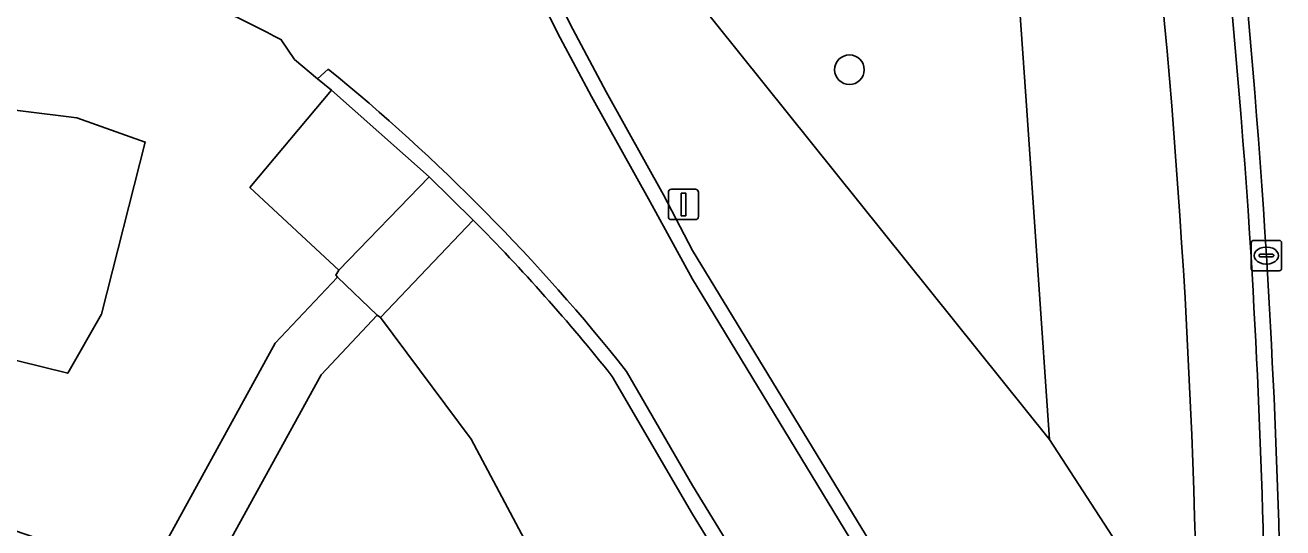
# Model space of a CAD drawing. Extents: x 155018 to 156648, y 383979 to 385733.
# Drawn here: x 155978 to 156019.46, y 384667.61 to 384684.19 of the extents above; entities that cross this region are included whole.
import ezdxf

# ---------------------------------------------------------------- set-up
doc = ezdxf.new("R2010")
doc.units = 0
for name, color, linetype in [('IMGEO_Berm_groen', 7, 'Continuous'), ('IMGEO_Berm_open', 7, 'Continuous'), ('IMGEO_Boom', 7, 'Continuous'), ('IMGEO_Fietspad_gesloten', 7, 'Continuous'), ('IMGEO_Groenvoorziening', 7, 'Continuous'), ('IMGEO_Kolk', 7, 'Continuous'), ('IMGEO_Lichtmast', 7, 'Continuous'), ('IMGEO_Rijbaan_lokaal_open', 7, 'Continuous'), ('IMGEO_Rijbaan_regionaal_gesloten', 7, 'Continuous'), ('IMGEO_Voetpad_op_trap', 7, 'Continuous'), ('IMGEO_Voetpad_open', 7, 'Continuous')]:
    doc.layers.add(name, color=color, linetype=linetype)

msp = doc.modelspace()

# ---------------------------------------------------------------- linework, layer by layer
at = {"layer": 'IMGEO_Berm_groen'}
for centre, radius, start, end in [((155725.682, 384657.837), 293.33, 3.65677, 8.45527), ((155748.536, 384659.813), 268.141, 0.58056, 6.77203), ((155727.834, 384659.212), 291.097, 359.89698, 3.41355), ((155954.106, 384601.897), 69.729, 66.48486, 74.68669)]:
    msp.add_arc(centre, radius, start, end, dxfattribs=at)
at = {"layer": 'IMGEO_Berm_open'}
msp.add_lwpolyline([(156014.132, 384652.538), (156014.509, 384652.935), (156000, 384676.751), (155999.04, 384678.595), (155997.151, 384681.989), (155996.057, 384684.053), (155994.133, 384687.845), (155993.687, 384687.638), (155995.641, 384683.763), (155996.676, 384681.831), (155998.606, 384678.363), (156000, 384675.81)], close=True, dxfattribs=at)
for points in [[(155987.994, 384682.737), (155987.643, 384682.411), (155988.099, 384682.037), (155991.323, 384679.179), (155992.773, 384677.76)], [(156010.687, 384650.616), (156011.18, 384650.755), (156000, 384669.011), (155997.828, 384672.77)], [(155997.356, 384672.603), (156000, 384668.059), (156010.687, 384650.616)]]:
    msp.add_lwpolyline(points, dxfattribs=at)
for centre, radius, start, end in [((155946.717, 384632.176), 65.27, 38.45777, 50.77255), ((155947.177, 384632.624), 64.159, 38.54525, 44.70942)]:
    msp.add_arc(centre, radius, start, end, dxfattribs=at)
at = {"layer": 'IMGEO_Boom'}
msp.add_circle((156005.174, 384682.717), 0.489, dxfattribs=at)
at = {"layer": 'IMGEO_Fietspad_gesloten'}
for points in [[(156014.132, 384652.538), (156000, 384675.81), (155998.606, 384678.363), (155996.676, 384681.831), (155995.641, 384683.763), (155993.687, 384687.638), (155994.133, 384687.845), (155993.205, 384689.513), (155992.84, 384689.661)], [(155986.447, 384683.696), (155986.886, 384683.051), (155987.643, 384682.411), (155987.994, 384682.737)], [(155997.828, 384672.77), (156000, 384669.011), (156011.18, 384650.755)]]:
    msp.add_lwpolyline(points, dxfattribs=at)
for centre, radius, start, end in [((155972.868, 384658.869), 28.298, 61.3235, 78.8522), ((155946.717, 384632.176), 65.27, 38.45777, 50.77255)]:
    msp.add_arc(centre, radius, start, end, dxfattribs=at)
at = {"layer": 'IMGEO_Groenvoorziening'}
for points in [[(156003.608, 384739.292), (155990.36, 384742.868), (155985.138, 384728.923), (155987.179, 384720.593), (155987.689, 384722.149), (155988.117, 384723.455), (155990.955, 384732.109), (155992.934, 384738.144), (156001.683, 384735.791), (156008.741, 384705.668), (156010.498, 384688.9), (156010.997, 384681.694), (156011.771, 384670.519), (156014.398, 384666.48), (156015.535, 384664.417), (156016.663, 384662.53)], [(156013.968, 384666.258), (156014.398, 384666.48), (156011.771, 384670.519), (156000, 384685.211), (155997.381, 384689.417), (155994.133, 384687.845), (155996.057, 384684.053), (155997.151, 384681.989), (155999.04, 384678.595), (156000, 384676.751), (156014.509, 384652.935), (156014.809, 384653.32)], [(155988.303, 384675.873), (155988.241, 384675.94), (155988.347, 384676.106), (155985.414, 384678.827), (155988.099, 384682.037), (155987.643, 384682.411), (155986.886, 384683.051), (155986.447, 384683.696)], [(155974.298, 384681.795), (155979.71, 384681.135), (155981.963, 384680.332), (155980.518, 384674.659), (155979.409, 384672.706), (155968.076, 384675.501), (155957.593, 384677.224)], [(155957.593, 384677.224), (155968.076, 384675.501), (155979.409, 384672.706), (155980.518, 384674.659), (155981.963, 384680.332), (155979.71, 384681.135), (155974.298, 384681.795)], [(155992.773, 384677.76), (155989.712, 384674.544), (155992.7, 384670.532), (155995.096, 384666.023), (155994.604, 384665.594), (155999.161, 384657.287), (156000, 384655.679)], [(155981.927, 384665.835), (155986.245, 384673.696), (155988.303, 384675.873)], [(156000, 384654.761), (155998.722, 384657.024), (155999.161, 384657.287), (155994.604, 384665.594), (155995.096, 384666.023), (155992.7, 384670.532), (155989.712, 384674.544), (155989.609, 384674.618), (155987.757, 384672.654), (155983.597, 384665.081)], [(156000, 384668.059), (155997.356, 384672.603)], [(156010.124, 384650.513), (156010.687, 384650.616), (156000, 384668.059)]]:
    msp.add_lwpolyline(points, dxfattribs=at)
for points in [[(156001.683, 384735.791), (155992.934, 384738.144), (155990.955, 384732.109), (155988.117, 384723.455), (155987.689, 384722.149), (155990.589, 384715.49), (155997.27, 384730.889), (156004.162, 384706.442), (156006.109, 384696.044), (156005.888, 384688.61), (155998.542, 384689.097), (155993.022, 384702.105), (155997.381, 384689.417), (156000, 384685.211), (156011.771, 384670.519), (156010.997, 384681.694), (156010.498, 384688.9), (156008.741, 384705.668)], [(155991.323, 384679.179), (155988.099, 384682.037), (155985.414, 384678.827), (155988.347, 384676.106)]]:
    msp.add_lwpolyline(points, close=True, dxfattribs=at)
for centre, radius, start, end in [((155748.536, 384659.813), 268.141, 0.58056, 6.77203), ((155972.868, 384658.869), 28.298, 61.3235, 78.8522), ((155947.177, 384632.624), 64.159, 38.54525, 44.70942), ((155954.106, 384601.897), 69.729, 66.48486, 74.68669)]:
    msp.add_arc(centre, radius, start, end, dxfattribs=at)
at = {"layer": 'IMGEO_Kolk'}
for p, q in [((156018.417, 384676.161), (156018.417, 384677.013)), ((156018.492, 384677.087), (156019.344, 384677.087)), ((156018.905, 384676.867), (156018.93, 384676.867)), ((156019.418, 384677.013), (156019.418, 384676.161)), ((156018.676, 384676.581), (156018.676, 384676.593)), ((156019.114, 384676.544), (156018.716, 384676.544)), ((156018.719, 384676.63), (156019.117, 384676.63)), ((156019.16, 384676.593), (156019.16, 384676.581)), ((156019.344, 384676.087), (156018.492, 384676.087)), ((156018.928, 384676.307), (156018.903, 384676.307))]:
    msp.add_line(p, q, dxfattribs=at)
for points in [[(156018.417, 384676.161), (156018.417, 384677.013)], [(156018.492, 384677.087), (156019.344, 384677.087)], [(156019.418, 384677.013), (156019.418, 384676.161)], [(156019.344, 384676.087), (156018.492, 384676.087)]]:
    msp.add_lwpolyline(points, dxfattribs=at)
for centre, radius, start, end in [((156018.494, 384677.011), 0.0765, 91.552, 178.448), ((156018.494, 384677.011), 0.0765, 91.552, 178.448), ((156019.342, 384677.011), 0.0765, 1.552, 88.448), ((156019.342, 384677.011), 0.0765, 1.552, 88.448), ((156018.716, 384676.59), 0.0403, 85.8775, 175.7526), ((156018.713, 384676.58), 0.0366, 178.938, 274.7102), ((156019.117, 384676.587), 0.043, 264.8664, 352.4533), ((156019.121, 384676.592), 0.0386, 1.7309, 96.639), ((156018.494, 384676.163), 0.0765, 181.552, 268.448), ((156018.494, 384676.163), 0.0765, 181.552, 268.448), ((156019.342, 384676.163), 0.0765, 271.552, 358.448), ((156019.342, 384676.163), 0.0765, 271.552, 358.448)]:
    msp.add_arc(centre, radius, start, end, dxfattribs=at)
for centre, major_axis, ratio, start_param, end_param in [((156018.904, 384676.587), (-0.387, 0.002), 0.722429, 4.712389, 7.853982), ((156018.929, 384676.587), (-0.39, 0.002), 0.717154, 1.570796, 4.712389)]:
    msp.add_ellipse(centre, major_axis=major_axis, ratio=ratio, start_param=start_param, end_param=end_param, dxfattribs=at)
at = {"layer": 'IMGEO_Lichtmast'}
for p, q in [((155999.206, 384677.875), (155999.206, 384678.675)), ((155999.206, 384678.675), (155999.206, 384677.875)), ((155999.306, 384678.775), (156000.096, 384678.775)), ((156000.096, 384678.775), (155999.306, 384678.775)), ((156000.196, 384678.675), (156000.196, 384677.875)), ((156000.196, 384677.875), (156000.196, 384678.675)), ((156000.096, 384677.775), (155999.306, 384677.775)), ((155999.306, 384677.775), (156000.096, 384677.775))]:
    msp.add_line(p, q, dxfattribs=at)
msp.add_lwpolyline([(155999.626, 384678.65), (155999.776, 384678.65), (155999.776, 384677.9), (155999.626, 384677.9), (155999.626, 384678.65)], dxfattribs=at)
for centre, start, end in [((155999.306, 384678.675), 90, 180), ((155999.306, 384678.675), 90, 180), ((156000.096, 384678.675), 0, 90), ((156000.096, 384678.675), 360, 90), ((155999.306, 384677.875), 180, 270), ((155999.306, 384677.875), 180, 270), ((156000.096, 384677.875), 270, 0), ((156000.096, 384677.875), 270, 0)]:
    msp.add_arc(centre, 0.1, start, end, dxfattribs=at)
at = {"layer": 'IMGEO_Rijbaan_lokaal_open'}
for centre, radius, start, end in [((155725.682, 384657.837), 293.33, 3.65677, 8.45527), ((155740.692, 384659.43), 278.756, 3.52868, 8.59211), ((155727.834, 384659.212), 291.097, 359.89698, 3.41355), ((155733.531, 384658.998), 285.929, 359.759, 3.52686)]:
    msp.add_arc(centre, radius, start, end, dxfattribs=at)
at = {"layer": 'IMGEO_Rijbaan_regionaal_gesloten'}
for centre, radius, start, end in [((155740.692, 384659.43), 278.756, 3.52868, 8.59211), ((155733.531, 384658.998), 285.929, 359.759, 3.52686)]:
    msp.add_arc(centre, radius, start, end, dxfattribs=at)
at = {"layer": 'IMGEO_Voetpad_op_trap'}
msp.add_lwpolyline([(155992.773, 384677.76), (155991.323, 384679.179), (155988.347, 384676.106), (155988.241, 384675.94), (155988.303, 384675.873), (155989.609, 384674.618), (155989.712, 384674.544)], close=True, dxfattribs=at)
at = {"layer": 'IMGEO_Voetpad_open'}
for points in [[(155989.609, 384674.618), (155988.303, 384675.873), (155986.245, 384673.696), (155981.927, 384665.835), (155980.616, 384663.449)], [(155982.294, 384662.705), (155982.651, 384663.359), (155983.597, 384665.081), (155987.757, 384672.654), (155989.609, 384674.618)]]:
    msp.add_lwpolyline(points, dxfattribs=at)

doc.saveas('drawing.dxf')
